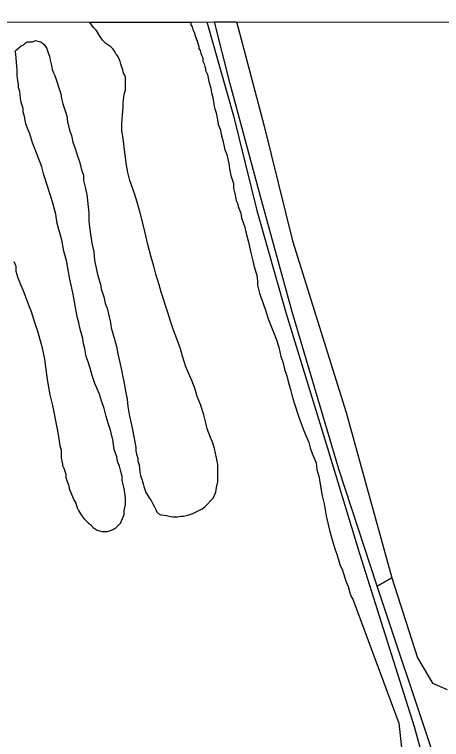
# Model space of a CAD drawing. Extents: x 3297772 to 3335630, y 634068 to 659439.
# Drawn here: x 3324613 to 3325111, y 656816 to 657663 of the extents above; entities that cross this region are included whole.
import ezdxf

# ---------------------------------------------------------------- set-up
doc = ezdxf.new("R2010")
doc.units = 0
for name, color, linetype in [('V-GRID-FRAM', 7, 'Continuous'), ('V-SITE-VEGE', 7, 'Continuous'), ('V-TOPO-SHOR', 7, 'Continuous')]:
    doc.layers.add(name, color=color, linetype=linetype)

msp = doc.modelspace()

# ---------------------------------------------------------------- linework, layer by layer
at = {"layer": 'V-GRID-FRAM'}
msp.add_lwpolyline([(3301870.22, 657630.6), (3333425.54, 657662.73), (3333451.99, 639478.67), (3301880.8, 639446.53), (3301870.22, 657630.6)], dxfattribs=at)
at = {"layer": 'V-SITE-VEGE'}
for p, q in [((3324700.48, 657653.85), (3324818.51, 657653.97)), ((3324705.55, 657647.06), (3324700.48, 657653.85)), ((3324818.51, 657653.97), (3324818.59, 657653.81)), ((3324818.59, 657653.81), (3324818.58, 657650.67)), ((3324818.58, 657650.67), (3324820.14, 657648.31)), ((3324846.03, 657654), (3324871.9, 657654.02)), ((3324864.3, 657581.91), (3324846.03, 657654)), ((3324871.9, 657654.02), (3324873.9, 657646.98)), ((3324708.68, 657643.91), (3324705.55, 657647.06)), ((3324712.59, 657637.62), (3324708.68, 657643.91)), ((3324820.14, 657648.31), (3324820.92, 657645.17)), ((3324820.92, 657645.17), (3324822.48, 657642.03)), ((3324822.48, 657642.03), (3324824.03, 657636.53)), ((3324873.9, 657646.98), (3324904.17, 657532.39)), ((3324715.71, 657632.9), (3324712.59, 657637.62)), ((3324719.62, 657628.97), (3324715.71, 657632.9)), ((3324824.03, 657636.53), (3324825.59, 657632.6)), ((3324615.22, 657621.41), (3324620.73, 657626.1)), ((3324620.73, 657626.1), (3324623.08, 657626.88)), ((3324623.08, 657626.88), (3324625.44, 657629.23)), ((3324625.44, 657629.23), (3324627.8, 657630.79)), ((3324627.8, 657630.79), (3324634.08, 657630.77)), ((3324634.08, 657630.77), (3324637.22, 657632.33)), ((3324637.22, 657632.33), (3324643.5, 657630.75)), ((3324643.5, 657630.75), (3324647.42, 657627.6)), ((3324647.42, 657627.6), (3324650.54, 657622.88)), ((3324725.11, 657625.03), (3324719.62, 657628.97)), ((3324727.46, 657622.67), (3324725.11, 657625.03)), ((3324825.59, 657632.6), (3324827.93, 657625.53)), ((3324827.93, 657625.53), (3324827.92, 657623.18)), ((3324613.65, 657619.84), (3324615.22, 657621.41)), ((3324614.42, 657616.7), (3324613.65, 657619.84)), ((3324615.18, 657606.49), (3324614.42, 657616.7)), ((3324650.54, 657622.88), (3324652.1, 657618.16)), ((3324652.1, 657618.16), (3324653.66, 657614.24)), ((3324729.8, 657619.52), (3324727.46, 657622.67)), ((3324730.58, 657617.17), (3324729.8, 657619.52)), ((3324732.15, 657615.59), (3324730.58, 657617.17)), ((3324827.92, 657623.18), (3324829.48, 657620.82)), ((3324829.48, 657620.82), (3324830.26, 657617.68)), ((3324830.26, 657617.68), (3324831.04, 657615.32)), ((3324653.66, 657614.24), (3324654.43, 657609.52)), ((3324654.43, 657609.52), (3324655.98, 657603.24)), ((3324733.71, 657613.23), (3324732.15, 657615.59)), ((3324736.05, 657607.73), (3324733.71, 657613.23)), ((3324736.83, 657604.59), (3324736.05, 657607.73)), ((3324831.04, 657615.32), (3324832.6, 657612.18)), ((3324832.6, 657612.18), (3324832.59, 657608.25)), ((3324832.59, 657608.25), (3324834.15, 657605.11)), ((3324615.94, 657598.64), (3324615.18, 657606.49)), ((3324655.98, 657603.24), (3324656.75, 657598.53)), ((3324739.16, 657598.31), (3324736.83, 657604.59)), ((3324834.15, 657605.11), (3324834.93, 657601.96)), ((3324834.93, 657601.96), (3324835.71, 657599.61)), ((3324835.71, 657599.61), (3324835.7, 657597.26)), ((3324615.92, 657591.58), (3324615.94, 657598.64)), ((3324616.69, 657585.3), (3324615.92, 657591.58)), ((3324656.75, 657598.53), (3324658.31, 657594.6)), ((3324658.31, 657594.6), (3324659.88, 657591.46)), ((3324659.88, 657591.46), (3324666.88, 657570.25)), ((3324739.94, 657594.38), (3324739.16, 657598.31)), ((3324741.5, 657592.02), (3324739.94, 657594.38)), ((3324742.28, 657589.66), (3324741.5, 657592.02)), ((3324835.7, 657597.26), (3324838.04, 657592.54)), ((3324838.04, 657592.54), (3324839.59, 657584.69)), ((3324617.46, 657581.37), (3324616.69, 657585.3)), ((3324742.24, 657574.75), (3324742.28, 657589.66)), ((3324839.59, 657584.69), (3324841.92, 657576.83)), ((3324901.19, 657446.12), (3324864.3, 657581.91)), ((3324617.45, 657577.45), (3324617.46, 657581.37)), ((3324619.01, 657572.73), (3324617.45, 657577.45)), ((3324740.65, 657569.26), (3324742.24, 657574.75)), ((3324841.92, 657576.83), (3324842.69, 657571.33)), ((3324619.77, 657564.88), (3324619.01, 657572.73)), ((3324666.88, 657570.25), (3324667.65, 657564.75)), ((3324739.84, 657559.85), (3324740.65, 657569.26)), ((3324842.69, 657571.33), (3324844.24, 657565.84)), ((3324844.24, 657565.84), (3324845.79, 657555.63)), ((3324620.54, 657560.17), (3324619.77, 657564.88)), ((3324622.88, 657553.1), (3324620.54, 657560.17)), ((3324667.65, 657564.75), (3324669.2, 657558.47)), ((3324669.2, 657558.47), (3324673.87, 657544.33)), ((3324739.83, 657554.35), (3324739.84, 657559.85)), ((3324622.87, 657549.18), (3324622.88, 657553.1)), ((3324624.42, 657543.68), (3324622.87, 657549.18)), ((3324739.02, 657545.72), (3324739.83, 657554.35)), ((3324845.79, 657555.63), (3324846.56, 657552.49)), ((3324846.56, 657552.49), (3324848.12, 657547.78)), ((3324625.97, 657535.04), (3324624.42, 657543.68)), ((3324673.87, 657544.33), (3324674.64, 657537.26)), ((3324738.21, 657534.73), (3324739.02, 657545.72)), ((3324848.12, 657547.78), (3324849.67, 657539.92)), ((3324849.67, 657539.92), (3324850.44, 657534.43)), ((3324628.31, 657528.76), (3324625.97, 657535.04)), ((3324674.64, 657537.26), (3324676.96, 657527.84)), ((3324738.18, 657526.89), (3324738.21, 657534.73)), ((3324850.44, 657534.43), (3324852.78, 657528.93)), ((3324904.17, 657532.39), (3324937.14, 657398.56)), ((3324630.65, 657523.26), (3324628.31, 657528.76)), ((3324633.76, 657513.04), (3324630.65, 657523.26)), ((3324676.96, 657527.84), (3324679.3, 657521.55)), ((3324739.73, 657518.25), (3324738.18, 657526.89)), ((3324852.78, 657528.93), (3324854.32, 657521.07)), ((3324679.3, 657521.55), (3324680.85, 657513.7)), ((3324741.26, 657504.9), (3324739.73, 657518.25)), ((3324854.32, 657521.07), (3324855.88, 657515.57)), ((3324855.88, 657515.57), (3324858.2, 657504.58)), ((3324636.88, 657505.19), (3324633.76, 657513.04)), ((3324680.85, 657513.7), (3324683.97, 657505.06)), ((3324644.67, 657484.76), (3324636.88, 657505.19)), ((3324683.97, 657505.06), (3324686.3, 657497.2)), ((3324743.57, 657486.84), (3324741.26, 657504.9)), ((3324858.2, 657504.58), (3324860.54, 657499.08)), ((3324860.54, 657499.08), (3324862.87, 657488.87)), ((3324686.3, 657497.2), (3324688.64, 657490.92)), ((3324688.64, 657490.92), (3324690.97, 657481.49)), ((3324862.87, 657488.87), (3324863.64, 657482.59)), ((3324647, 657475.33), (3324644.67, 657484.76)), ((3324690.97, 657481.49), (3324693.3, 657475.21)), ((3324745.11, 657478.2), (3324743.57, 657486.84)), ((3324863.64, 657482.59), (3324865.19, 657474.73)), ((3324650.89, 657463.55), (3324647, 657475.33)), ((3324693.3, 657475.21), (3324693.29, 657468.93)), ((3324747.44, 657468.78), (3324745.11, 657478.2)), ((3324865.19, 657474.73), (3324868.3, 657465.31)), ((3324657.11, 657443.91), (3324650.89, 657463.55)), ((3324693.29, 657468.93), (3324695.62, 657459.5)), ((3324752.9, 657453.85), (3324747.44, 657468.78)), ((3324868.3, 657465.31), (3324868.29, 657459.82)), ((3324695.62, 657459.5), (3324697.17, 657452.44)), ((3324868.29, 657459.82), (3324869.84, 657453.53)), ((3324697.17, 657452.44), (3324699.46, 657431.24)), ((3324756.01, 657443.64), (3324752.9, 657453.85)), ((3324869.84, 657453.53), (3324871.38, 657445.68)), ((3324661, 657429.78), (3324657.11, 657443.91)), ((3324759.12, 657432.65), (3324756.01, 657443.64)), ((3324871.38, 657445.68), (3324872.95, 657442.53)), ((3324872.95, 657442.53), (3324873.72, 657438.61)), ((3324873.72, 657438.61), (3324876.84, 657430.75)), ((3324936.91, 657315.42), (3324901.19, 657446.12)), ((3324662.54, 657418.78), (3324661, 657429.78)), ((3324699.46, 657431.24), (3324699.43, 657421.04)), ((3324763.77, 657414.58), (3324759.12, 657432.65)), ((3324876.84, 657430.75), (3324877.61, 657425.25)), ((3324699.43, 657421.04), (3324700.97, 657411.61)), ((3324877.61, 657425.25), (3324881.5, 657414.26)), ((3324667.98, 657399.15), (3324662.54, 657418.78)), ((3324768.43, 657394.16), (3324763.77, 657414.58)), ((3324881.5, 657414.26), (3324883.05, 657407.19)), ((3324700.97, 657411.61), (3324703.29, 657395.91)), ((3324883.05, 657407.19), (3324885.38, 657398.55)), ((3324670.3, 657386.58), (3324667.98, 657399.15)), ((3324703.29, 657395.91), (3324705.62, 657385.7)), ((3324885.38, 657398.55), (3324888.48, 657384.41)), ((3324937.14, 657398.56), (3324999.73, 657197.99)), ((3324772.31, 657379.24), (3324768.43, 657394.16)), ((3324673.41, 657375.58), (3324670.3, 657386.58)), ((3324705.62, 657385.7), (3324706.38, 657375.49)), ((3324775.42, 657369.03), (3324772.31, 657379.24)), ((3324888.48, 657384.41), (3324890.81, 657374.99)), ((3324612.19, 657374.19), (3324614.52, 657368.68)), ((3324677.27, 657353.6), (3324673.41, 657375.58)), ((3324706.38, 657375.49), (3324710.25, 657357.43)), ((3324890.81, 657374.99), (3324892.37, 657367.92)), ((3324614.52, 657368.68), (3324614.51, 657363.19)), ((3324614.51, 657363.19), (3324616.84, 657355.33)), ((3324777.75, 657359.6), (3324775.42, 657369.03)), ((3324892.37, 657367.92), (3324895.48, 657358.49)), ((3324616.84, 657355.33), (3324619.96, 657347.48)), ((3324681.15, 657336.32), (3324677.27, 657353.6)), ((3324710.25, 657357.43), (3324713.36, 657348.01)), ((3324781.64, 657347.03), (3324777.75, 657359.6)), ((3324895.48, 657358.49), (3324896.24, 657351.43)), ((3324619.96, 657347.48), (3324623.08, 657340.41)), ((3324713.36, 657348.01), (3324714.13, 657342.51)), ((3324783.97, 657338.39), (3324781.64, 657347.03)), ((3324896.24, 657351.43), (3324896.23, 657346.72)), ((3324896.23, 657346.72), (3324898.56, 657337.29)), ((3324623.08, 657340.41), (3324628.53, 657325.48)), ((3324714.13, 657342.51), (3324717.24, 657333.08)), ((3324791.76, 657314.83), (3324783.97, 657338.39)), ((3324898.56, 657337.29), (3324900.12, 657332.58)), ((3324684.25, 657320.61), (3324681.15, 657336.32)), ((3324717.24, 657333.08), (3324718.79, 657325.23)), ((3324900.12, 657332.58), (3324901.67, 657328.65)), ((3324901.67, 657328.65), (3324903.23, 657323.94)), ((3324628.53, 657325.48), (3324632.43, 657316.05)), ((3324686.57, 657308.05), (3324684.25, 657320.61)), ((3324718.79, 657325.23), (3324721.13, 657319.73)), ((3324721.13, 657319.73), (3324723.46, 657309.52)), ((3324903.23, 657323.94), (3324905.57, 657317.65)), ((3324632.43, 657316.05), (3324635.54, 657305.84)), ((3324794.87, 657304.61), (3324791.76, 657314.83)), ((3324905.57, 657317.65), (3324908.68, 657307.44)), ((3324991.31, 657131.74), (3324936.91, 657315.42)), ((3324635.54, 657305.84), (3324640.21, 657291.7)), ((3324688.12, 657302.55), (3324686.57, 657308.05)), ((3324689.67, 657295.48), (3324688.12, 657302.55)), ((3324723.46, 657309.52), (3324725.01, 657303.24)), ((3324725.01, 657303.24), (3324725.78, 657296.96)), ((3324797.98, 657295.19), (3324794.87, 657304.61)), ((3324908.68, 657307.44), (3324918.03, 657283.87)), ((3324692.78, 657284.49), (3324689.67, 657295.48)), ((3324725.78, 657296.96), (3324729.67, 657283.6)), ((3324803.44, 657281.05), (3324797.98, 657295.19)), ((3324640.21, 657291.7), (3324642.54, 657283.06)), ((3324642.54, 657283.06), (3324644.88, 657275.2)), ((3324693.55, 657278.21), (3324692.78, 657284.49)), ((3324695.1, 657272.71), (3324693.55, 657278.21)), ((3324729.67, 657283.6), (3324732, 657274.96)), ((3324806.55, 657272.4), (3324803.44, 657281.05)), ((3324918.03, 657283.87), (3324921.15, 657274.45)), ((3324644.88, 657275.2), (3324647.98, 657260.28)), ((3324696.65, 657263.29), (3324695.1, 657272.71)), ((3324732, 657274.96), (3324733.54, 657266.33)), ((3324808.88, 657263.77), (3324806.55, 657272.4)), ((3324921.15, 657274.45), (3324923.47, 657263.45)), ((3324647.98, 657260.28), (3324651.05, 657236.73)), ((3324698.98, 657257), (3324696.65, 657263.29)), ((3324733.54, 657266.33), (3324738.2, 657245.91)), ((3324812.77, 657251.2), (3324808.88, 657263.77)), ((3324923.47, 657263.45), (3324925.81, 657257.16)), ((3324701.32, 657249.93), (3324698.98, 657257)), ((3324925.81, 657257.16), (3324928.13, 657246.96)), ((3324703.65, 657241.29), (3324701.32, 657249.93)), ((3324738.2, 657245.91), (3324738.97, 657241.2)), ((3324819.79, 657235.48), (3324812.77, 657251.2)), ((3324928.13, 657246.96), (3324930.47, 657240.67)), ((3324651.05, 657236.73), (3324654.14, 657218.67)), ((3324706.76, 657231.86), (3324703.65, 657241.29)), ((3324738.97, 657241.2), (3324740.52, 657234.13)), ((3324823.69, 657225.26), (3324819.79, 657235.48)), ((3324930.47, 657240.67), (3324932.02, 657234.39)), ((3324712.22, 657219.29), (3324706.76, 657231.86)), ((3324740.52, 657234.13), (3324742.83, 657220.78)), ((3324932.02, 657234.39), (3324935.13, 657223.39)), ((3324654.14, 657218.67), (3324657.25, 657206.1)), ((3324714.56, 657211.44), (3324712.22, 657219.29)), ((3324742.83, 657220.78), (3324744.39, 657213.71)), ((3324826.02, 657216.63), (3324823.69, 657225.26)), ((3324935.13, 657223.39), (3324936.69, 657217.1)), ((3324717.67, 657202.8), (3324714.56, 657211.44)), ((3324744.39, 657213.71), (3324745.15, 657205.07)), ((3324829.92, 657207.2), (3324826.02, 657216.63)), ((3324936.69, 657217.1), (3324939.02, 657209.25)), ((3324657.25, 657206.1), (3324662.66, 657178.62)), ((3324720, 657193.37), (3324717.67, 657202.8)), ((3324745.15, 657205.07), (3324746.69, 657195.65)), ((3324833.81, 657195.41), (3324829.92, 657207.2)), ((3324939.02, 657209.25), (3324944.47, 657192.75)), ((3324722.33, 657185.52), (3324720, 657193.37)), ((3324746.69, 657195.65), (3324749.79, 657181.52)), ((3324836.14, 657185.99), (3324833.81, 657195.41)), ((3324944.47, 657192.75), (3324949.92, 657177.83)), ((3324999.73, 657197.99), (3325052.93, 657004.9)), ((3324724.67, 657178.45), (3324722.33, 657185.52)), ((3324837.69, 657178.92), (3324836.14, 657185.99)), ((3324662.66, 657178.62), (3324664.21, 657169.98)), ((3324727.77, 657166.67), (3324724.67, 657178.45)), ((3324749.79, 657181.52), (3324752.89, 657165.81)), ((3324841.59, 657168.71), (3324837.69, 657178.92)), ((3324949.92, 657177.83), (3324956.16, 657162.9)), ((3324664.21, 657169.98), (3324665.75, 657158.98)), ((3324843.93, 657163.21), (3324841.59, 657168.71)), ((3324665.75, 657158.98), (3324667.31, 657154.27)), ((3324729.31, 657154.89), (3324727.77, 657166.67)), ((3324752.89, 657165.81), (3324754.43, 657157.17)), ((3324846.26, 657156.13), (3324843.93, 657163.21)), ((3324956.16, 657162.9), (3324957.71, 657156.61)), ((3324667.31, 657154.27), (3324667.28, 657145.64)), ((3324732.43, 657146.24), (3324729.31, 657154.89)), ((3324754.43, 657157.17), (3324754.43, 657153.25)), ((3324754.43, 657153.25), (3324755.2, 657149.32)), ((3324848.58, 657145.14), (3324846.26, 657156.13)), ((3324957.71, 657156.61), (3324960.05, 657150.33)), ((3324960.05, 657150.33), (3324964.73, 657139.33)), ((3324667.28, 657145.64), (3324668.06, 657140.93)), ((3324733.2, 657140.75), (3324732.43, 657146.24)), ((3324755.2, 657149.32), (3324756.75, 657144.61)), ((3324756.75, 657144.61), (3324756.75, 657141.47)), ((3324850.13, 657137.29), (3324848.58, 657145.14)), ((3324668.06, 657140.93), (3324668.83, 657138.57)), ((3324668.83, 657138.57), (3324668.83, 657136.21)), ((3324668.83, 657136.21), (3324670.39, 657133.07)), ((3324735.54, 657135.25), (3324733.2, 657140.75)), ((3324737.09, 657128.96), (3324735.54, 657135.25)), ((3324756.75, 657141.47), (3324758.3, 657136.76)), ((3324758.3, 657136.76), (3324759.07, 657128.91)), ((3324850.08, 657116.88), (3324850.13, 657137.29)), ((3324964.73, 657139.33), (3324965.49, 657131.48)), ((3324670.39, 657133.07), (3324672.72, 657126)), ((3324672.72, 657126), (3324672.71, 657122.08)), ((3324738.65, 657123.47), (3324737.09, 657128.96)), ((3324759.07, 657128.91), (3324759.84, 657124.19)), ((3324965.49, 657131.48), (3324967.82, 657123.62)), ((3325036.04, 656995.14), (3324991.31, 657131.74)), ((3324672.71, 657122.08), (3324674.27, 657117.36)), ((3324674.27, 657117.36), (3324675.83, 657113.44)), ((3324738.63, 657118.76), (3324738.65, 657123.47)), ((3324740.96, 657109.33), (3324738.63, 657118.76)), ((3324759.84, 657124.19), (3324761.4, 657120.27)), ((3324761.4, 657120.27), (3324762.95, 657114.77)), ((3324848.49, 657110.61), (3324850.08, 657116.88)), ((3324967.82, 657123.62), (3324971.69, 657100.85)), ((3324675.83, 657113.44), (3324676.6, 657109.51)), ((3324676.6, 657109.51), (3324677.38, 657107.15)), ((3324742.5, 657098.34), (3324740.96, 657109.33)), ((3324762.95, 657114.77), (3324763.73, 657111.63)), ((3324763.73, 657111.63), (3324766.06, 657104.56)), ((3324847.69, 657105.12), (3324848.49, 657110.61)), ((3324677.38, 657107.15), (3324680.5, 657100.08)), ((3324680.5, 657100.08), (3324682.06, 657096.15)), ((3324766.06, 657104.56), (3324767.63, 657102.2)), ((3324767.63, 657102.2), (3324769.97, 657098.27)), ((3324844.53, 657098.06), (3324847.69, 657105.12)), ((3324971.69, 657100.85), (3324974.01, 657091.43)), ((3324682.06, 657096.15), (3324684.4, 657092.22)), ((3324684.4, 657092.22), (3324685.96, 657086.72)), ((3324742.48, 657090.49), (3324742.5, 657098.34)), ((3324769.97, 657098.27), (3324772.32, 657095.12)), ((3324772.32, 657095.12), (3324774.66, 657090.4)), ((3324835.08, 657087.88), (3324838.23, 657091.01)), ((3324838.23, 657091.01), (3324841.38, 657094.93)), ((3324841.38, 657094.93), (3324844.53, 657098.06)), ((3324974.01, 657091.43), (3324976.33, 657077.29)), ((3324685.96, 657086.72), (3324687.52, 657083.58)), ((3324687.52, 657083.58), (3324689.86, 657079.65)), ((3324740.88, 657078.72), (3324740.89, 657083.43)), ((3324740.89, 657083.43), (3324742.48, 657090.49)), ((3324774.66, 657090.4), (3324776.22, 657088.05)), ((3324776.22, 657088.05), (3324777.78, 657084.9)), ((3324777.78, 657084.9), (3324778.56, 657082.55)), ((3324778.56, 657082.55), (3324781.69, 657079.4)), ((3324820.94, 657080.07), (3324831.94, 657085.54)), ((3324831.94, 657085.54), (3324835.08, 657087.88)), ((3324689.86, 657079.65), (3324691.43, 657077.29)), ((3324691.43, 657077.29), (3324693.77, 657074.14)), ((3324693.77, 657074.14), (3324699.25, 657068.64)), ((3324737.72, 657071.67), (3324740.88, 657078.72)), ((3324781.69, 657079.4), (3324784.04, 657078.6)), ((3324784.04, 657078.6), (3324790.32, 657077.8)), ((3324790.32, 657077.8), (3324793.46, 657077.01)), ((3324793.46, 657077.01), (3324797.38, 657076.21)), ((3324797.38, 657076.21), (3324802.87, 657076.2)), ((3324802.87, 657076.2), (3324806.8, 657076.97)), ((3324806.8, 657076.97), (3324809.94, 657076.96)), ((3324809.94, 657076.96), (3324816.22, 657078.52)), ((3324816.22, 657078.52), (3324820.94, 657080.07)), ((3324976.33, 657077.29), (3324978.66, 657067.08)), ((3324699.25, 657068.64), (3324701.6, 657067.06)), ((3324701.6, 657067.06), (3324704.73, 657063.91)), ((3324731.42, 657063.84), (3324736.93, 657069.32)), ((3324736.93, 657069.32), (3324737.72, 657071.67)), ((3324978.66, 657067.08), (3324980.98, 657057.66)), ((3324704.73, 657063.91), (3324709.43, 657060.76)), ((3324709.43, 657060.76), (3324714.92, 657059.17)), ((3324714.92, 657059.17), (3324721.2, 657059.16)), ((3324721.2, 657059.16), (3324725.92, 657060.71)), ((3324725.92, 657060.71), (3324729.06, 657062.27)), ((3324729.06, 657062.27), (3324731.42, 657063.84)), ((3324980.98, 657057.66), (3324986.43, 657038.81)), ((3324986.43, 657038.81), (3324988.77, 657032.52)), ((3324988.77, 657032.52), (3324992.65, 657019.17)), ((3324992.65, 657019.17), (3324995, 657015.24)), ((3324995, 657015.24), (3324998.11, 657005.03)), ((3324998.11, 657005.03), (3324999.67, 657000.31)), ((3324999.67, 657000.31), (3325002, 656994.81)), ((3325036.04, 656995.14), (3325052.93, 657004.9)), ((3325052.93, 657004.9), (3325036.04, 656995.14)), ((3325052.93, 657004.9), (3325083.18, 656911.55)), ((3325002, 656994.81), (3325004.33, 656986.17)), ((3325188.8, 656537.93), (3325036.04, 656995.14)), ((3325004.33, 656986.17), (3325005.9, 656982.24)), ((3325005.9, 656982.24), (3325007.46, 656979.88)), ((3325007.46, 656979.88), (3325061.07, 656835.35)), ((3325083.18, 656911.55), (3325100.37, 656882.05)), ((3325100.37, 656882.05), (3325117.57, 656874.68)), ((3325061.07, 656835.35), (3325065.98, 656793.56))]:
    msp.add_line(p, q, dxfattribs=at)
at = {"layer": 'V-TOPO-SHOR'}
msp.add_lwpolyline([(3324837.2, 657653.99), (3324868.35, 657544.27), (3324895.45, 657433.95), (3324929.53, 657314.71), (3324978.16, 657156.55), (3325015.42, 657033.47), (3325050.16, 656923.77), (3325079.22, 656831.3), (3325104.45, 656738.2)], dxfattribs=at)

doc.saveas('drawing.dxf')
